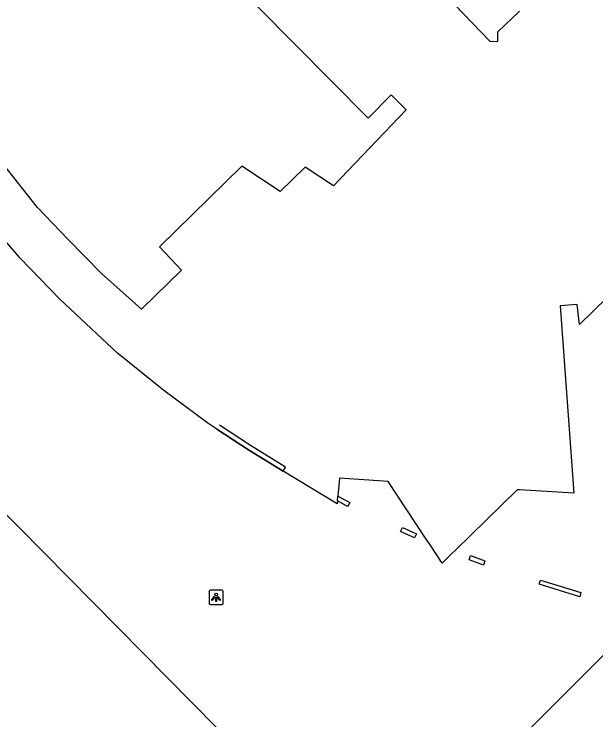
# Model space of a CAD drawing. Extents: x 162880 to 165536, y 384011 to 385179.
# Drawn here: x 163964.35 to 164005.38, y 384290.85 to 384340.61 of the extents above; entities that cross this region are included whole.
import ezdxf

# ---------------------------------------------------------------- set-up
doc = ezdxf.new("R2010")
doc.units = 0
for name, color, linetype in [('IMGEO_Lichtpunt', 7, 'Continuous'), ('IMGEO_Muur', 7, 'Continuous'), ('IMGEO_Pand', 7, 'Continuous'), ('IMGEO_Voetpad_open', 7, 'Continuous')]:
    doc.layers.add(name, color=color, linetype=linetype)

msp = doc.modelspace()

# ---------------------------------------------------------------- linework, layer by layer
at = {"layer": 'IMGEO_Lichtpunt'}
for p, q in [((163978.093, 384299.893), (163978.093, 384299.086)), ((163978.093, 384299.893), (163978.093, 384299.086)), ((163978.995, 384299.988), (163978.187, 384299.988)), ((163978.995, 384299.988), (163978.187, 384299.988)), ((163979.089, 384299.086), (163979.089, 384299.893)), ((163979.089, 384299.086), (163979.089, 384299.893)), ((163978.187, 384298.992), (163978.995, 384298.992)), ((163978.187, 384298.992), (163978.995, 384298.992))]:
    msp.add_line(p, q, dxfattribs=at)
for points in [[(163978.467, 384299.557), (163978.506, 384299.529), (163978.318, 384299.267), (163978.28, 384299.294), (163978.467, 384299.557)], [(163978.569, 384299.509), (163978.616, 384299.509), (163978.616, 384299.187), (163978.569, 384299.187), (163978.569, 384299.509)], [(163978.679, 384299.529), (163978.717, 384299.556), (163978.904, 384299.294), (163978.865, 384299.266), (163978.679, 384299.529)]]:
    msp.add_lwpolyline(points, dxfattribs=at)
msp.add_circle((163978.592, 384299.691), 0.0994, dxfattribs=at)
for centre, start, end in [((163978.187, 384299.893), 90, 180), ((163978.187, 384299.893), 90, 180), ((163978.995, 384299.893), 0, 90), ((163978.995, 384299.893), 0, 90), ((163978.187, 384299.086), 180, 270), ((163978.187, 384299.086), 180, 270), ((163978.995, 384299.086), 270, 0), ((163978.995, 384299.086), 270, 360)]:
    msp.add_arc(centre, 0.0946, start, end, dxfattribs=at)
at = {"layer": 'IMGEO_Muur'}
for points in [[(163981.016, 384310.193), (163978.829, 384311.624)], [(163978.642, 384311.357), (163980.946, 384309.833)], [(163983.488, 384308.671), (163981.016, 384310.193)], [(163980.946, 384309.833), (163983.331, 384308.384)], [(163983.331, 384308.384), (163983.488, 384308.671)], [(163987.184, 384306.626), (163988.019, 384306.171), (163987.871, 384305.899), (163987.154, 384306.29)]]:
    msp.add_lwpolyline(points, dxfattribs=at)
at = {"layer": 'IMGEO_Pand'}
for points in [[(163982.398, 384354.81), (163997.906, 384338.702), (163998.464, 384338.691), (163998.477, 384339.37), (164000, 384340.83)], [(163957.951, 384307.719), (163961.708, 384311.2), (163963.087, 384309.785), (163961.176, 384307.956), (163982.137, 384286.774), (163985.691, 384290.29), (163987.354, 384288.609), (163990.87, 384285.054), (163981.115, 384275.393), (163977.132, 384271.448), (163952.951, 384295.883), (163959.121, 384301.989), (163956.005, 384306.47), (163946.173, 384299.625), (163930.28, 384322.201), (163937.37, 384327.192), (163935.023, 384332.109), (163924.189, 384326.993), (163912.253, 384351.869)], [(163971.128, 384351.647), (163989.33, 384333.269), (163990.933, 384334.911), (163992.008, 384333.875), (163986.876, 384328.51), (163984.882, 384329.819), (163983.123, 384328.098), (163980.405, 384329.897), (163974.608, 384324.198), (163976.148, 384322.556), (163973.32, 384319.808), (163970.513, 384322.331), (163968.127, 384324.735), (163965.997, 384326.984), (163963.631, 384329.975), (163961.637, 384332.575), (163960.894, 384333.592), (163960.014, 384335.019), (163958.528, 384337.287), (163957.394, 384339.046), (163956.543, 384340.303), (163958.137, 384341.422), (163959.916, 384339.594), (163963.944, 384343.777)], [(163987.154, 384306.29), (163987.134, 384306.073), (163983.331, 384308.384), (163980.946, 384309.833), (163978.642, 384311.357), (163978.016, 384311.771), (163974.903, 384314.063), (163971.649, 384316.711), (163967.56, 384320.52), (163964.779, 384323.409), (163962.15, 384326.426), (163959.661, 384329.57), (163957.343, 384332.844), (163954.274, 384337.676), (163950.619, 384344.802)], [(164006.183, 384320.621), (164004.223, 384318.723), (164004.055, 384320.132), (164002.858, 384320.045), (164003.818, 384306.842), (164000, 384307.061), (163999.837, 384307.07), (163995.487, 384302.824), (163995.227, 384302.57), (163994.539, 384301.899), (163993.689, 384303.191), (163993.372, 384303.672), (163990.741, 384307.668), (163987.298, 384307.892), (163987.184, 384306.626)], [(163987.154, 384306.29), (163987.184, 384306.626)], [(163991.738, 384304.41), (163992.721, 384303.973), (163992.595, 384303.689), (163991.612, 384304.127), (163991.738, 384304.41)], [(163996.544, 384302.433), (163997.561, 384302.061), (163997.454, 384301.77), (163996.437, 384302.142), (163996.544, 384302.433)], [(164001.472, 384300.711), (164004.329, 384299.827), (164004.253, 384299.526), (164001.38, 384300.415), (164001.472, 384300.711)]]:
    msp.add_lwpolyline(points, dxfattribs=at)
at = {"layer": 'IMGEO_Voetpad_open'}
msp.add_lwpolyline([(163976.535, 384268.271), (163994.608, 384284.105), (164000, 384289.497), (164058.477, 384347.975), (164058.648, 384347.891), (164060.6, 384349.834), (164066.829, 384356.036), (164069.081, 384358.456)], dxfattribs=at)

doc.saveas('drawing.dxf')
